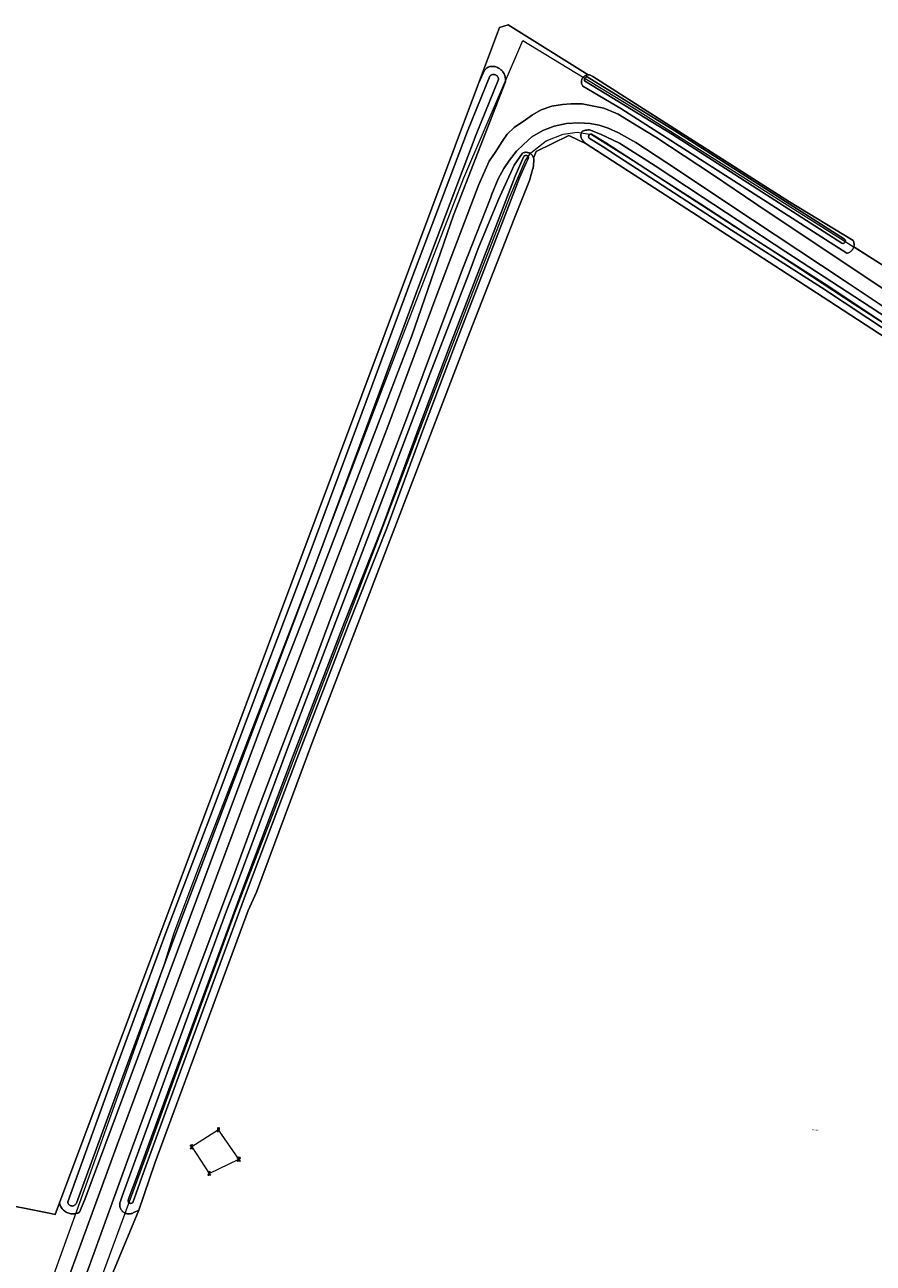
# Model space of a CAD drawing. Header units: metres. Extents: x 250001 to 257773, y 598992 to 609118.
# Tile 393 of 656: x 251804 to 251986, y 604170 to 604437. Entities that reach past the tile are written whole.
import ezdxf
from ezdxf.enums import TextEntityAlignment as Align
from ezdxf.lldxf.tags import DXFTag

# ---------------------------------------------------------------- set-up
doc = ezdxf.new("R2010")
doc.units = ezdxf.units.M
for name, color, linetype, lineweight in [('B-WE-GR-BOUWLAND-GV', 252, 'Continuous', 13), ('B-WE-GR-GRAS-GV', 252, 'Continuous', 13), ('B-WE-GR-GROENVOORZIENING-GV', 252, 'Continuous', 18), ('B-WE-IE-MEUBILAIR_WEGMEUBILAIR_HOOGSPANNINGSMAST-G', 252, 'Continuous', 18), ('B-WE-IE-MEUBILAIR_WEGMEUBILAIR_HOOGSPANNINGSMAST-S', 252, 'Continuous', 25), ('B-WE-KG-GRENS_PERCEEL-G', 150, 'KG-PERCEEL', 18), ('B-WE-KG-GRENS_PERCEEL-S', 150, 'Continuous', 25), ('B-WE-OG-WATER-GV', 252, 'Continuous', 18), ('B-WE-OG-WATER_SLOOT-GV', 252, 'Continuous', 18), ('B-WE-VH-VERHARDING_GESLOTEN-GV', 252, 'Continuous', 18), ('X-XX-AL-REFERENTIE-G', 7, 'Continuous', 18)]:
    doc.layers.add(name, color=color, linetype=linetype, lineweight=lineweight)
doc.styles.add('NLCS-ISO', font='NLCS-ISO.ttf')
doc.styles.get("Standard").update_dxf_attribs({"font": 'NLCS-ISO.ttf'})
tags = doc.linetypes.add('KG-PERCEEL', pattern='A,5.5,-2,["P",Standard,S=1.8,R=0,X=-0.5,Y=-0.9],-2,5.5,-2,[5,NLCS.SHX,S=0.75,R=0,X=0,Y=0],-2', length=19).pattern_tags.tags
tags[6] = DXFTag(74, 10)

# ---------------------------------------------------------------- blocks, each defined once
blk = doc.blocks.new('SKG-PERCEELNUMMER-SO')
at = {"style": 'NLCS-ISO', "oblique": 10, "flags": 1}
blk.add_attdef('GEMEENTECODE', text='', height=1.8, dxfattribs=at).set_placement((0, 2.6), align=Align.MIDDLE_CENTER)
at = {"style": 'NLCS-ISO', "oblique": 10}
blk.add_attdef('SECTIE', text='', height=1.8, dxfattribs=at).set_placement((-0.5, 0), align=Align.MIDDLE_RIGHT)
blk.add_attdef('PERCEELNUMMER', text='', height=1.8, dxfattribs=at).set_placement((0.5, 0), align=Align.MIDDLE_LEFT)
blk = doc.blocks.new('BS2021-132-Xref-KAD-20210617')
at = {"layer": 'B-WE-KG-GRENS_PERCEEL-G', "flags": 128}
for points in [[(251732.555, 603958.685), (251741.937, 603984.312), (251754.421, 604017.312), (251758.828, 604028.5), (251761.218, 604035), (251763.906, 604041.625), (251768.968, 604055.625), (251775.734, 604074), (251784.921, 604098.687), (251794.343, 604124.5), (251807.312, 604160.25), (251817.14, 604187.625), (251824.156, 604207.125), (251830.843, 604225.875), (251833.906, 604234.812), (251835.828, 604241.062), (251838.876, 604249.101), (251841.094, 604254.998), (251846.417, 604268.711), (251855.396, 604292.173), (251864.446, 604315.643), (251878.948, 604353.73), (251883.968, 604366.807), (251891.49, 604386.363), (251898.174, 604403.553), (251910.873, 604433.13), (251935.261, 604418.296), (251991.586, 604382.773)], [(251760.931, 604004.872), (251761.343, 604005.875), (251766.187, 604019.75), (251771.562, 604034.437), (251779.781, 604057.25), (251792.046, 604090.187), (251800.14, 604112.437), (251807.218, 604131.562), (251830.281, 604194.375), (251836.531, 604211.562), (251848.906, 604245.375), (251851.093, 604251.187), (251856.406, 604264.875), (251865.375, 604288.312), (251874.437, 604311.812), (251888.953, 604349.937), (251893.968, 604363), (251901.468, 604382.5), (251908.078, 604399.5), (251911.406, 604407.25), (251912.609, 604408.937), (251915.906, 604411.562), (251919.593, 604412.937), (251922.625, 604413.437), (251925.687, 604412.875), (251936.437, 604406.187), (251949.015, 604398.125), (251970.75, 604383.937), (251982.265, 604376.375), (251998.625, 604365.812), (252011.171, 604357.625), (252028.609, 604346.625)]]:
    blk.add_lwpolyline(points, dxfattribs=at)
at = {"layer": 'B-WE-KG-GRENS_PERCEEL-S', "xscale": 0.2, "yscale": 0.2, "zscale": 0.2}
blk.add_blockref('SKG-PERCEELNUMMER-SO', (251973.58, 604198.659), dxfattribs=at).add_auto_attribs({'PERCEELNUMMER': '562', 'SECTIE': 'M'})
blk = doc.blocks.new('SKL-ET_HS_MAST-SO')
for p, q in [((0, 2.1), (-1.4, 1.8)), ((-1.4, 1.8), (-1.4, 1.6)), ((-1.4, 1.6), (0, 1.6)), ((0, 1.3), (-1.4, 1)), ((-1.4, 1), (-1.4, 0.9)), ((-1.4, 0.9), (0, 0.9)), ((-0.4, -0.4), (-0.1, 0.9)), ((0, 0), (-0.4, -0.4)), ((0, 0.5), (-0.2, 0.7)), ((0, 0.5), (-0.2, 0.3)), ((0, 0), (-0.2, 0.3)), ((-0.1, 0.9), (-0.1, 2)), ((0, 2.1), (1.4, 1.8)), ((1.4, 1.6), (0, 1.6)), ((0, 1.3), (1.4, 1)), ((1.4, 0.9), (0, 0.9)), ((0, 0.5), (0.2, 0.7)), ((0, 0.5), (0.2, 0.3)), ((0, 0), (0.2, 0.3)), ((0, 0), (0.4, -0.4)), ((0.1, 0.9), (0.1, 2)), ((0.4, -0.4), (0.1, 0.9)), ((1.4, 1.8), (1.4, 1.6)), ((1.4, 1), (1.4, 0.9)), ((-1, -1.8), (-0.4, -0.4)), ((-1, -1.8), (0, -0.8)), ((0, -0.8), (-0.4, -0.4)), ((0, -0.8), (0.4, -0.4)), ((1, -1.8), (0, -0.8)), ((1, -1.8), (0.4, -0.4))]:
    blk.add_line(p, q)
for points in [[(-1.4, -2), (-0.7, -2), (-0.7, -1.8), (-1.4, -1.8)], [(1.4, -2), (0.7, -2), (0.7, -1.8), (1.4, -1.8)]]:
    blk.add_lwpolyline(points, close=True)
blk = doc.blocks.new('BS2021-132-Xref-BGT-GRIJS-20210617-aangepast')
at = {"layer": 'B-WE-GR-BOUWLAND-GV', "flags": 128}
blk.add_lwpolyline([(251784.283, 604185.612), (251808.935, 604180.681), (251810.211, 604180.426), (251811.151, 604182.936), (251901.338, 604423.862), (251905.858, 604435.938), (251907.749, 604436.52), (251924.998, 604425.726), (251925.112, 604425.725), (251925.265, 604425.708), (251925.415, 604425.675), (251925.561, 604425.627), (251925.702, 604425.564), (251925.835, 604425.487), (251925.959, 604425.396), (251925.996, 604425.366), (251945.226, 604413.085), (251968.3, 604398.437), (251982.019, 604390.067), (251982.087, 604389.905), (251982.14, 604389.737), (251982.178, 604389.565), (251982.199, 604389.391), (251982.205, 604389.215), (251982.195, 604389.04), (251982.169, 604388.866), (251982.138, 604388.738), (251982.136, 604388.73), (251990.865, 604383.228)], dxfattribs=at)
at = {"layer": 'B-WE-GR-GRAS-GV', "flags": 128}
blk.add_lwpolyline([(252000, 604361.937), (251976.747, 604377.1), (251948.44, 604395.436), (251924.512, 604410.858), (251920.79, 604412.67), (251913.778, 604409.23), (251913.221, 604407.783), (251913.235, 604407.725), (251913.255, 604407.566), (251913.26, 604407.406), (251913.248, 604407.246), (251913.096, 604405.61), (251913.081, 604405.55), (251912.342, 604402.983), (251909.052, 604394.753), (251899.499, 604370.35), (251876.829, 604311.29), (251865.705, 604282.385), (251853.572, 604249.831), (251851.776, 604245.845), (251831.686, 604191.445), (251828.198, 604181.382), (251822.044, 604166.483)], dxfattribs=at)
at = {"layer": 'B-WE-GR-GROENVOORZIENING-GV', "flags": 128}
for points in [[(251822.044, 604166.483), (251828.198, 604181.382), (251827.295, 604180.928), (251827.087, 604180.822), (251826.931, 604180.737), (251826.768, 604180.668), (251826.599, 604180.613), (251826.426, 604180.573), (251826.251, 604180.55), (251826.073, 604180.542), (251825.896, 604180.55), (251825.72, 604180.574), (251825.547, 604180.614), (251825.379, 604180.669), (251825.216, 604180.739), (251825.06, 604180.824), (251824.912, 604180.922), (251824.774, 604181.033), (251824.646, 604181.156), (251824.53, 604181.291), (251824.427, 604181.435), (251824.337, 604181.588), (251824.261, 604181.748), (251824.2, 604181.914), (251824.154, 604182.086), (251824.123, 604182.26), (251824.109, 604182.437), (251824.11, 604182.615), (251824.128, 604182.791), (251824.161, 604182.965), (251824.201, 604183.11), (251824.626, 604184.372), (251840.14, 604226.82), (251847.1, 604245.81), (251849.19, 604251.07), (251860.91, 604282.42), (251880.76, 604334.63), (251890.85, 604361.31), (251899.36, 604383.11), (251901.302, 604388.373), (251905.654, 604398.922), (251909.001, 604406.317), (251910.854, 604408.887), (251911.002, 604408.953), (251911.155, 604409.005), (251911.313, 604409.041), (251911.474, 604409.062), (251911.637, 604409.067), (251911.799, 604409.057), (251911.959, 604409.031), (251912.116, 604408.989), (251912.268, 604408.933), (251912.413, 604408.862), (251912.551, 604408.777), (251912.68, 604408.679), (251912.798, 604408.569), (251912.905, 604408.449), (251912.999, 604408.318), (251913.08, 604408.179), (251913.147, 604408.033), (251913.198, 604407.881), (251913.221, 604407.783), (251913.778, 604409.23), (251920.79, 604412.67), (251924.512, 604410.858), (251924.16, 604411.244), (251923.892, 604411.543), (251923.783, 604411.645), (251923.686, 604411.758), (251923.601, 604411.88), (251923.529, 604412.012), (251923.472, 604412.151), (251923.429, 604412.295), (251923.401, 604412.444), (251923.388, 604412.596), (251923.391, 604412.749), (251923.41, 604412.901), (251923.444, 604413.05), (251923.493, 604413.196), (251923.556, 604413.337), (251923.633, 604413.47), (251923.723, 604413.595), (251923.788, 604413.624), (251923.961, 604413.692), (251924.139, 604413.75), (251924.319, 604413.798), (251924.502, 604413.836), (251924.686, 604413.863), (251924.869, 604413.878), (251925.05, 604413.883), (251925.228, 604413.876), (251927.592, 604412.96), (251931.688, 604411.014), (251939.369, 604406.183), (251949.535, 604399.464), (251967.545, 604387.651), (251985.692, 604375.796), (252000, 604366.421)], [(251999.66, 604368.43), (251980.08, 604381.48), (251960.34, 604394.53), (251941.66, 604406.98), (251935.24, 604411.18), (251931.47, 604413.27), (251929.24, 604414.26), (251927.36, 604414.94), (251925.39, 604415.24), (251922.95, 604415.41), (251920.33, 604415.28), (251917.64, 604414.72), (251915.2, 604413.78), (251912.84, 604412.37), (251911.04, 604410.78), (251909.5, 604409.28), (251908.01, 604407.4), (251906.81, 604405.55), (251905.56, 604403.33), (251904.24, 604400.07), (251903.925, 604399.198), (251898.033, 604384.294), (251892.839, 604370.334), (251886.044, 604352.303), (251879.025, 604333.805), (251874.606, 604322.056), (251869.878, 604309.658), (251865.8, 604298.843), (251862.748, 604290.79), (251857.088, 604276.016), (251853.793, 604267.322), (251848.37, 604252.671), (251841.869, 604235.324), (251833.401, 604212.779), (251826.093, 604192.836), (251816.997, 604167.855)], [(251990.865, 604383.228), (251982.136, 604388.73), (251982.127, 604388.695), (251982.07, 604388.529), (251981.998, 604388.369), (251981.912, 604388.215), (251981.812, 604388.071), (251981.699, 604387.935), (251981.575, 604387.811), (251981.44, 604387.699), (251981.295, 604387.599), (251981.142, 604387.513), (251980.981, 604387.441), (251980.815, 604387.384), (251980.679, 604387.349), (251932.021, 604418.475), (251923.802, 604423.33), (251923.718, 604423.459), (251923.647, 604423.596), (251923.591, 604423.74), (251923.55, 604423.889), (251923.525, 604424.041), (251923.515, 604424.196), (251923.521, 604424.35), (251923.543, 604424.504), (251923.581, 604424.654), (251923.634, 604424.8), (251923.701, 604424.94), (251923.782, 604425.072), (251923.877, 604425.195), (251923.983, 604425.308), (251924.1, 604425.409), (251924.227, 604425.498), (251924.363, 604425.574), (251924.505, 604425.635), (251924.653, 604425.681), (251924.804, 604425.711), (251924.958, 604425.726), (251924.998, 604425.726), (251907.749, 604436.52), (251905.858, 604435.938), (251901.338, 604423.862), (251902.384, 604426.082), (251902.437, 604426.231), (251902.515, 604426.404), (251902.606, 604426.571), (251902.712, 604426.729), (251902.83, 604426.878), (251902.96, 604427.016), (251903.102, 604427.144), (251903.253, 604427.259), (251903.413, 604427.361), (251903.582, 604427.449), (251903.757, 604427.524), (251903.774, 604427.527), (251903.988, 604427.555), (251904.204, 604427.567), (251904.42, 604427.563), (251904.635, 604427.542), (251904.848, 604427.506), (251905.058, 604427.455), (251905.264, 604427.388), (251905.464, 604427.306), (251905.657, 604427.209), (251905.843, 604427.099), (251906.019, 604426.975), (251906.187, 604426.838), (251906.343, 604426.689), (251906.489, 604426.529), (251906.622, 604426.359), (251906.742, 604426.179), (251906.848, 604425.992), (251906.94, 604425.796), (251907.018, 604425.595), (251907.08, 604425.388), (251907.127, 604425.177), (251907.158, 604424.964), (251907.174, 604424.748), (251907.173, 604424.532), (251907.156, 604424.317), (251907.124, 604424.103), (251895.972, 604395.552), (251887.018, 604369.535), (251866.176, 604315.236), (251854.899, 604286.478), (251816.586, 604183.677), (251815.474, 604180.927), (251815.28, 604180.829), (251815.079, 604180.746), (251814.872, 604180.678), (251814.661, 604180.625), (251814.447, 604180.588), (251814.23, 604180.567), (251814.013, 604180.561), (251813.796, 604180.572), (251813.58, 604180.598), (251813.367, 604180.641), (251813.157, 604180.699), (251812.952, 604180.772), (251812.753, 604180.86), (251812.561, 604180.962), (251812.377, 604181.079), (251812.203, 604181.208), (251812.038, 604181.35), (251811.884, 604181.503), (251811.742, 604181.668), (251811.612, 604181.843), (251811.495, 604182.026), (251811.392, 604182.218), (251811.304, 604182.417), (251811.23, 604182.621), (251811.172, 604182.831), (251811.151, 604182.936), (251810.211, 604180.426), (251808.935, 604180.681), (251784.283, 604185.612)], [(251777.79, 604070.47), (251823.56, 604195.43), (251844.95, 604253.13), (251851.92, 604271.8), (251859.49, 604291.71), (251871.21, 604322.38), (251881.65, 604349.49), (251892.38, 604378.4), (251901.41, 604402.13), (251903.64, 604407.14), (251904.96, 604409.06), (251906.46, 604411.42), (251907.53, 604412.96), (251909.03, 604414.38), (251911.47, 604416.09), (251913.01, 604417.12), (251914.81, 604418.23), (251917.12, 604419), (251919.43, 604419.39), (251921.23, 604419.48), (251923.67, 604419.48), (251925.81, 604419.09), (251928.3, 604418.54), (251930.91, 604417.51), (251931.421, 604417.255), (251935.871, 604414.583), (251939.565, 604412.291), (251951.703, 604404.271), (251961.258, 604397.831), (251978.752, 604386.127), (251991.006, 604377.997)]]:
    blk.add_lwpolyline(points, dxfattribs=at)
at = {"layer": 'B-WE-IE-MEUBILAIR_WEGMEUBILAIR_HOOGSPANNINGSMAST-G', "flags": 128}
blk.add_lwpolyline([(251849.769, 604192.324), (251845.382, 604198.678), (251839.605, 604194.974), (251843.382, 604189.273)], close=True, dxfattribs=at)
at = {"layer": 'B-WE-OG-WATER-GV', "flags": 128}
blk.add_lwpolyline([(251943.653, 604413.719), (251924.732, 604425.332), (251924.633, 604425.307), (251924.538, 604425.267), (251924.451, 604425.213), (251924.373, 604425.146), (251924.306, 604425.068), (251924.252, 604424.98), (251924.212, 604424.885), (251924.188, 604424.785), (251924.179, 604424.683), (251924.186, 604424.58), (251924.209, 604424.48), (251943.122, 604412.871), (251979.589, 604389.529), (251979.67, 604389.491), (251979.756, 604389.468), (251979.845, 604389.46), (251979.934, 604389.469), (251980.02, 604389.493), (251980.1, 604389.532), (251980.172, 604389.585), (251980.234, 604389.65), (251980.283, 604389.724), (251980.318, 604389.807), (251980.338, 604389.894), (251980.342, 604389.983), (251980.331, 604390.071), (251980.303, 604390.156), (251980.261, 604390.235), (251980.206, 604390.305), (251980.139, 604390.364), (251980.128, 604390.372)], close=True, dxfattribs=at)
blk.add_lwpolyline([(252000, 604364.717), (251975.773, 604380.806), (251956.369, 604393.177), (251933.272, 604408.129), (251928.743, 604411.071), (251925.704, 604412.968), (251925.697, 604412.969), (251925.605, 604412.979), (251925.513, 604412.973), (251925.423, 604412.951), (251925.339, 604412.914), (251925.262, 604412.863), (251925.195, 604412.8), (251925.14, 604412.726), (251925.099, 604412.643), (251925.073, 604412.555), (251925.062, 604412.463), (251925.067, 604412.371), (251925.088, 604412.281), (251925.124, 604412.197), (251925.174, 604412.119), (251928.206, 604410.227), (251932.728, 604407.29), (251955.828, 604392.336), (251975.227, 604379.968), (252000, 604363.517)], dxfattribs=at)
at = {"layer": 'B-WE-OG-WATER_SLOOT-GV', "flags": 128}
for points in [[(251904.42, 604427.563), (251904.204, 604427.567), (251903.988, 604427.555), (251903.774, 604427.527), (251903.757, 604427.524), (251903.582, 604427.449), (251903.413, 604427.361), (251903.253, 604427.259), (251903.102, 604427.144), (251902.96, 604427.016), (251902.83, 604426.878), (251902.712, 604426.729), (251902.606, 604426.571), (251902.515, 604426.404), (251902.437, 604426.231), (251902.384, 604426.082), (251901.338, 604423.862), (251811.151, 604182.936), (251811.172, 604182.831), (251811.23, 604182.621), (251811.304, 604182.417), (251811.392, 604182.218), (251811.495, 604182.026), (251811.612, 604181.843), (251811.742, 604181.668), (251811.884, 604181.503), (251812.038, 604181.35), (251812.203, 604181.208), (251812.377, 604181.079), (251812.561, 604180.962), (251812.753, 604180.86), (251812.952, 604180.772), (251813.157, 604180.699), (251813.367, 604180.641), (251813.58, 604180.598), (251813.796, 604180.572), (251814.013, 604180.561), (251814.23, 604180.567), (251814.447, 604180.588), (251814.661, 604180.625), (251814.872, 604180.678), (251815.079, 604180.746), (251815.28, 604180.829), (251815.474, 604180.927), (251816.586, 604183.677), (251854.899, 604286.478), (251866.176, 604315.236), (251887.018, 604369.535), (251895.972, 604395.552), (251907.124, 604424.103), (251907.156, 604424.317), (251907.173, 604424.532), (251907.174, 604424.748), (251907.158, 604424.964), (251907.127, 604425.177), (251907.08, 604425.388), (251907.018, 604425.595), (251906.94, 604425.796), (251906.848, 604425.992), (251906.742, 604426.179), (251906.622, 604426.359), (251906.489, 604426.529), (251906.343, 604426.689), (251906.187, 604426.838), (251906.019, 604426.975), (251905.843, 604427.099), (251905.657, 604427.209), (251905.464, 604427.306), (251905.264, 604427.388), (251905.058, 604427.455), (251904.848, 604427.506), (251904.635, 604427.542)], [(251904.505, 604425.819), (251904.636, 604425.82), (251904.766, 604425.806), (251904.894, 604425.776), (251905.017, 604425.731), (251905.134, 604425.671), (251905.242, 604425.598), (251905.341, 604425.512), (251905.429, 604425.414), (251905.504, 604425.306), (251905.566, 604425.19), (251905.613, 604425.068), (251905.644, 604424.941), (251905.66, 604424.81), (251905.662, 604424.741), (251900.872, 604412.88), (251888.63, 604380.681), (251879.044, 604354.701), (251867.187, 604322.885), (251855.962, 604293.176), (251845.505, 604265.533), (251835.946, 604240.326), (251825.55, 604212.292), (251814.777, 604182.856), (251814.731, 604182.76), (251814.664, 604182.654), (251814.585, 604182.558), (251814.494, 604182.473), (251814.392, 604182.4), (251814.282, 604182.341), (251814.166, 604182.296), (251814.045, 604182.267), (251813.921, 604182.253), (251813.796, 604182.255), (251813.672, 604182.274), (251813.552, 604182.308), (251813.438, 604182.356), (251813.33, 604182.42), (251813.231, 604182.496), (251813.143, 604182.584), (251813.067, 604182.683), (251813.005, 604182.791), (251812.956, 604182.906), (251812.923, 604183.027), (251812.905, 604183.15), (251823.672, 604212.979), (251834.073, 604241.029), (251843.634, 604266.242), (251854.091, 604293.883), (251865.315, 604323.588), (251877.169, 604355.397), (251886.757, 604381.382), (251899.01, 604413.61), (251903.808, 604425.49), (251903.904, 604425.579), (251904.011, 604425.655), (251904.126, 604425.719), (251904.248, 604425.767), (251904.375, 604425.801)], [(251867.187, 604322.885), (251879.044, 604354.701), (251888.63, 604380.681), (251900.872, 604412.88), (251905.662, 604424.741), (251905.66, 604424.81), (251905.644, 604424.941), (251905.613, 604425.068), (251905.566, 604425.19), (251905.504, 604425.306), (251905.429, 604425.414), (251905.341, 604425.512), (251905.242, 604425.598), (251905.134, 604425.671), (251905.017, 604425.731), (251904.894, 604425.776), (251904.766, 604425.806), (251904.636, 604425.82), (251904.505, 604425.819), (251904.375, 604425.801), (251904.248, 604425.767), (251904.126, 604425.719), (251904.011, 604425.655), (251903.904, 604425.579), (251903.808, 604425.49), (251899.01, 604413.61), (251886.757, 604381.382), (251877.169, 604355.397), (251865.315, 604323.588), (251854.091, 604293.883), (251843.634, 604266.242), (251834.073, 604241.029), (251823.672, 604212.979), (251812.905, 604183.15), (251812.923, 604183.027), (251812.956, 604182.906), (251813.005, 604182.791), (251813.067, 604182.683), (251813.143, 604182.584), (251813.231, 604182.496), (251813.33, 604182.42), (251813.438, 604182.356), (251813.552, 604182.308), (251813.672, 604182.274), (251813.796, 604182.255), (251813.921, 604182.253), (251814.045, 604182.267), (251814.166, 604182.296), (251814.282, 604182.341), (251814.392, 604182.4), (251814.494, 604182.473), (251814.585, 604182.558), (251814.664, 604182.654), (251814.731, 604182.76), (251814.777, 604182.856), (251825.55, 604212.292), (251835.946, 604240.326), (251845.505, 604265.533), (251855.962, 604293.176)], [(251982.178, 604389.565), (251982.14, 604389.737), (251982.087, 604389.905), (251982.019, 604390.067), (251968.3, 604398.437), (251945.226, 604413.085), (251925.996, 604425.366), (251925.959, 604425.396), (251925.835, 604425.487), (251925.702, 604425.564), (251925.561, 604425.627), (251925.415, 604425.675), (251925.265, 604425.708), (251925.112, 604425.725), (251924.998, 604425.726), (251924.958, 604425.726), (251924.804, 604425.711), (251924.653, 604425.681), (251924.505, 604425.635), (251924.363, 604425.574), (251924.227, 604425.498), (251924.1, 604425.409), (251923.983, 604425.308), (251923.877, 604425.195), (251923.782, 604425.072), (251923.701, 604424.94), (251923.634, 604424.8), (251923.581, 604424.654), (251923.543, 604424.504), (251923.521, 604424.35), (251923.515, 604424.196), (251923.525, 604424.041), (251923.55, 604423.889), (251923.591, 604423.74), (251923.647, 604423.596), (251923.718, 604423.459), (251923.802, 604423.33), (251932.021, 604418.475), (251980.679, 604387.349), (251980.815, 604387.384), (251980.981, 604387.441), (251981.142, 604387.513), (251981.295, 604387.599), (251981.44, 604387.699), (251981.575, 604387.811), (251981.699, 604387.935), (251981.812, 604388.071), (251981.912, 604388.215), (251981.998, 604388.369), (251982.07, 604388.529), (251982.127, 604388.695), (251982.136, 604388.73), (251982.138, 604388.738), (251982.169, 604388.866), (251982.195, 604389.04), (251982.205, 604389.215), (251982.199, 604389.391)], [(251980.1, 604389.532), (251980.02, 604389.493), (251979.934, 604389.469), (251979.845, 604389.46), (251979.756, 604389.468), (251979.67, 604389.491), (251979.589, 604389.529), (251943.122, 604412.871), (251924.209, 604424.48), (251924.186, 604424.58), (251924.179, 604424.683), (251924.188, 604424.785), (251924.212, 604424.885), (251924.252, 604424.98), (251924.306, 604425.068), (251924.373, 604425.146), (251924.451, 604425.213), (251924.538, 604425.267), (251924.633, 604425.307), (251924.732, 604425.332), (251943.653, 604413.719), (251980.128, 604390.372), (251980.139, 604390.364), (251980.206, 604390.305), (251980.261, 604390.235), (251980.303, 604390.156), (251980.331, 604390.071), (251980.342, 604389.983), (251980.338, 604389.894), (251980.318, 604389.807), (251980.283, 604389.724), (251980.234, 604389.65), (251980.172, 604389.585)], [(251828.198, 604181.382), (251831.686, 604191.445), (251851.776, 604245.845), (251853.572, 604249.831), (251865.705, 604282.385), (251876.829, 604311.29), (251899.499, 604370.35), (251909.052, 604394.753), (251912.342, 604402.983), (251913.081, 604405.55), (251913.096, 604405.61), (251913.248, 604407.246), (251913.26, 604407.406), (251913.255, 604407.566), (251913.235, 604407.725), (251913.221, 604407.783), (251913.198, 604407.881), (251913.147, 604408.033), (251913.08, 604408.179), (251912.999, 604408.318), (251912.905, 604408.449), (251912.798, 604408.569), (251912.68, 604408.679), (251912.551, 604408.777), (251912.413, 604408.862), (251912.268, 604408.933), (251912.116, 604408.989), (251911.959, 604409.031), (251911.799, 604409.057), (251911.637, 604409.067), (251911.474, 604409.062), (251911.313, 604409.041), (251911.155, 604409.005), (251911.002, 604408.953), (251910.854, 604408.887), (251909.001, 604406.317), (251905.654, 604398.922), (251901.302, 604388.373), (251899.36, 604383.11), (251890.85, 604361.31), (251880.76, 604334.63), (251860.91, 604282.42), (251849.19, 604251.07), (251847.1, 604245.81), (251840.14, 604226.82), (251824.626, 604184.372), (251824.201, 604183.11), (251824.161, 604182.965), (251824.128, 604182.791), (251824.11, 604182.615), (251824.109, 604182.437), (251824.123, 604182.26), (251824.154, 604182.086), (251824.2, 604181.914), (251824.261, 604181.748), (251824.337, 604181.588), (251824.427, 604181.435), (251824.53, 604181.291), (251824.646, 604181.156), (251824.774, 604181.033), (251824.912, 604180.922), (251825.06, 604180.824), (251825.216, 604180.739), (251825.379, 604180.669), (251825.547, 604180.614), (251825.72, 604180.574), (251825.896, 604180.55), (251826.073, 604180.542), (251826.251, 604180.55), (251826.426, 604180.573), (251826.599, 604180.613), (251826.768, 604180.668), (251826.931, 604180.737), (251827.087, 604180.822), (251827.295, 604180.928)], [(251826.706, 604182.859), (251826.616, 604182.829), (251826.522, 604182.814), (251826.427, 604182.814), (251826.333, 604182.831), (251826.243, 604182.863), (251826.16, 604182.91), (251826.086, 604182.969), (251826.022, 604183.041), (251825.972, 604183.122), (251825.936, 604183.21), (251825.915, 604183.303), (251825.91, 604183.398), (251825.921, 604183.493), (251826.178, 604184.135), (251827.794, 604188.561), (251835.446, 604209.492), (251850.451, 604250.155), (251861.293, 604278.858), (251872.536, 604307.935), (251880.669, 604328.486), (251888.598, 604349.941), (251895.256, 604367.639), (251905.428, 604394.01), (251909.23, 604403.961), (251910.695, 604407.222), (251911.215, 604408.28), (251911.291, 604408.333), (251911.376, 604408.373), (251911.466, 604408.397), (251911.559, 604408.406), (251911.653, 604408.399), (251911.743, 604408.376), (251911.829, 604408.339), (251911.907, 604408.287), (251911.974, 604408.222), (251912.03, 604408.147), (251912.073, 604408.064), (251912.1, 604407.975), (251912.112, 604407.882), (251912.112, 604407.839), (251911.6, 604406.797), (251910.154, 604403.577), (251906.361, 604393.651), (251896.19, 604367.283), (251889.535, 604349.592), (251881.603, 604328.129), (251873.467, 604307.571), (251862.228, 604278.501), (251851.388, 604249.805), (251836.385, 604209.148), (251828.894, 604188.438), (251827.219, 604183.81), (251827.018, 604183.201), (251826.981, 604183.114), (251826.93, 604183.034), (251826.865, 604182.964), (251826.79, 604182.905)], [(251826.706, 604182.859), (251826.79, 604182.905), (251826.865, 604182.964), (251826.93, 604183.034), (251826.981, 604183.114), (251827.018, 604183.201), (251827.219, 604183.81), (251828.894, 604188.438), (251836.385, 604209.148), (251851.388, 604249.805), (251862.228, 604278.501), (251873.467, 604307.571), (251881.603, 604328.129), (251889.535, 604349.592), (251896.19, 604367.283), (251906.361, 604393.651), (251910.154, 604403.577), (251911.6, 604406.797), (251912.112, 604407.839), (251912.112, 604407.882), (251912.1, 604407.975), (251912.073, 604408.064), (251912.03, 604408.147), (251911.974, 604408.222), (251911.907, 604408.287), (251911.829, 604408.339), (251911.743, 604408.376), (251911.653, 604408.399), (251911.559, 604408.406), (251911.466, 604408.397), (251911.376, 604408.373), (251911.291, 604408.333), (251911.215, 604408.28), (251910.695, 604407.222), (251909.23, 604403.961), (251905.428, 604394.01), (251895.256, 604367.639), (251888.598, 604349.941), (251880.669, 604328.486), (251872.536, 604307.935), (251861.293, 604278.858), (251850.451, 604250.155), (251835.446, 604209.492), (251827.794, 604188.561), (251826.178, 604184.135), (251825.921, 604183.493), (251825.91, 604183.398), (251825.915, 604183.303), (251825.936, 604183.21), (251825.972, 604183.122), (251826.022, 604183.041), (251826.086, 604182.969), (251826.16, 604182.91), (251826.243, 604182.863), (251826.333, 604182.831), (251826.427, 604182.814), (251826.522, 604182.814), (251826.616, 604182.829)]]:
    blk.add_lwpolyline(points, close=True, dxfattribs=at)
for points in [[(252000, 604366.421), (251985.692, 604375.796), (251967.545, 604387.651), (251949.535, 604399.464), (251939.369, 604406.183), (251931.688, 604411.014), (251927.592, 604412.96), (251925.228, 604413.876), (251925.05, 604413.883), (251924.869, 604413.878), (251924.686, 604413.863), (251924.502, 604413.836), (251924.319, 604413.798), (251924.139, 604413.75), (251923.961, 604413.692), (251923.788, 604413.624), (251923.723, 604413.595), (251923.633, 604413.47), (251923.556, 604413.337), (251923.493, 604413.196), (251923.444, 604413.05), (251923.41, 604412.901), (251923.391, 604412.749), (251923.388, 604412.596), (251923.401, 604412.444), (251923.429, 604412.295), (251923.472, 604412.151), (251923.529, 604412.012), (251923.601, 604411.88), (251923.686, 604411.758), (251923.783, 604411.645), (251923.892, 604411.543), (251924.16, 604411.244), (251924.512, 604410.858), (251948.44, 604395.436), (251976.747, 604377.1), (252000, 604361.937)], [(252000, 604363.517), (251975.227, 604379.968), (251955.828, 604392.336), (251932.728, 604407.29), (251928.206, 604410.227), (251925.174, 604412.119), (251925.124, 604412.197), (251925.088, 604412.281), (251925.067, 604412.371), (251925.062, 604412.463), (251925.073, 604412.555), (251925.099, 604412.643), (251925.14, 604412.726), (251925.195, 604412.8), (251925.262, 604412.863), (251925.339, 604412.914), (251925.423, 604412.951), (251925.513, 604412.973), (251925.605, 604412.979), (251925.697, 604412.969), (251925.704, 604412.968), (251928.743, 604411.071), (251933.272, 604408.129), (251956.369, 604393.177), (251975.773, 604380.806), (252000, 604364.717)]]:
    blk.add_lwpolyline(points, dxfattribs=at)
at = {"layer": 'B-WE-VH-VERHARDING_GESLOTEN-GV', "flags": 128}
for points in [[(251991.006, 604377.997), (251978.752, 604386.127), (251961.258, 604397.831), (251951.703, 604404.271), (251939.565, 604412.291), (251935.871, 604414.583), (251931.421, 604417.255), (251930.91, 604417.51), (251928.3, 604418.54), (251925.81, 604419.09), (251923.67, 604419.48), (251921.23, 604419.48), (251919.43, 604419.39), (251917.12, 604419), (251914.81, 604418.23), (251913.01, 604417.12), (251911.47, 604416.09), (251909.03, 604414.38), (251907.53, 604412.96), (251906.46, 604411.42), (251904.96, 604409.06), (251903.64, 604407.14), (251901.41, 604402.13), (251892.38, 604378.4), (251881.65, 604349.49), (251871.21, 604322.38), (251859.49, 604291.71), (251851.92, 604271.8), (251844.95, 604253.13), (251823.56, 604195.43), (251777.79, 604070.47)], [(251816.997, 604167.855), (251826.093, 604192.836), (251833.401, 604212.779), (251841.869, 604235.324), (251848.37, 604252.671), (251853.793, 604267.322), (251857.088, 604276.016), (251862.748, 604290.79), (251865.8, 604298.843), (251869.878, 604309.658), (251874.606, 604322.056), (251879.025, 604333.805), (251886.044, 604352.303), (251892.839, 604370.334), (251898.033, 604384.294), (251903.925, 604399.198), (251904.24, 604400.07), (251905.56, 604403.33), (251906.81, 604405.55), (251908.01, 604407.4), (251909.5, 604409.28), (251911.04, 604410.78), (251912.84, 604412.37), (251915.2, 604413.78), (251917.64, 604414.72), (251920.33, 604415.28), (251922.95, 604415.41), (251925.39, 604415.24), (251927.36, 604414.94), (251929.24, 604414.26), (251931.47, 604413.27), (251935.24, 604411.18), (251941.66, 604406.98), (251960.34, 604394.53), (251980.08, 604381.48), (251999.66, 604368.43)]]:
    blk.add_lwpolyline(points, dxfattribs=at)
at = {"layer": 'B-WE-IE-MEUBILAIR_WEGMEUBILAIR_HOOGSPANNINGSMAST-S', "xscale": 0.2, "yscale": 0.2, "zscale": 0.2}
for p in [(251845.382, 604198.678), (251839.605, 604194.974), (251849.769, 604192.324), (251843.382, 604189.273)]:
    blk.add_blockref('SKL-ET_HS_MAST-SO', p, dxfattribs=at)

msp = doc.modelspace()

# ---------------------------------------------------------------- block references
at = {"layer": 'X-XX-AL-REFERENTIE-G'}
for name in ['BS2021-132-Xref-BGT-GRIJS-20210617-aangepast', 'BS2021-132-Xref-KAD-20210617']:
    msp.add_blockref(name, (0, 0), dxfattribs=at)

doc.saveas('drawing.dxf')
